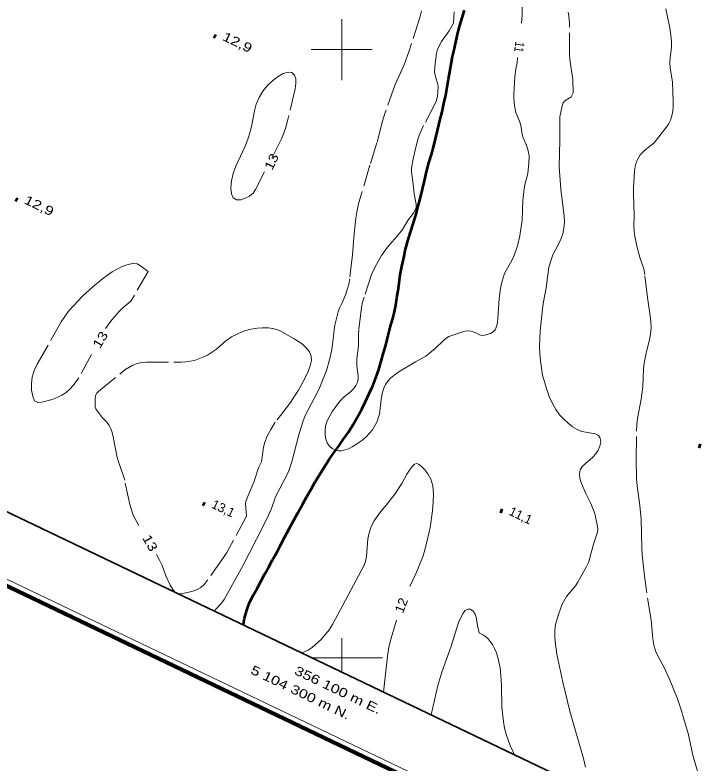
# Model space of a CAD drawing. Extents: x 355726 to 357533, y 5103782 to 5105258.
# Drawn here: x 356046.3 to 356159.6, y 5104282.7 to 5104405.7 of the extents above; entities that cross this region are included whole.
import ezdxf
from ezdxf.enums import TextEntityAlignment as Align

# ---------------------------------------------------------------- set-up
doc = ezdxf.new("R2010")
doc.units = 0
doc.header["$LTSCALE"] = 0.6
doc.linetypes.add('DASH_DOUBLE_DOT', pattern=[9.2, 5, -1.2, 0.3, -1.2, 0.3, -1.2])
doc.linetypes.add('LONG_DASHED', pattern=[7.5, 6, -1.5])
for name, color, linetype, lineweight in [('2', 7, 'LONG_DASHED', 13), ('3', 7, 'Continuous', 140), ('4', 7, 'DASH_DOUBLE_DOT', 53), ('60', 7, 'Continuous', 13), ('61', 7, 'Continuous', 13)]:
    doc.layers.add(name, color=color, linetype=linetype, lineweight=lineweight)

msp = doc.modelspace()

# ---------------------------------------------------------------- linework, layer by layer
at = {"layer": '2'}
for points in [[(356129.56, 5104404.37), (356129.67, 5104405.66), (356129.71, 5104410.13)], [(356158.71, 5104280.8), (356157.79, 5104283.8), (356157.02, 5104287.41), (356155.97, 5104290.98), (356155.23, 5104293.24), (356153.94, 5104296.48), (356153.04, 5104298.43), (356152.05, 5104300.21), (356151.62, 5104301.16), (356151.32, 5104302.13), (356151.16, 5104303.15), (356150.89, 5104306.26), (356150.12, 5104311.01), (356149.8, 5104313.47), (356149.44, 5104316.96), (356149.35, 5104318.11), (356149.33, 5104320.45), (356149.24, 5104322.79), (356149.04, 5104325.05), (356148.59, 5104328.26), (356148.51, 5104329.38), (356148.44, 5104332.78), (356148.48, 5104337.28), (356148.53, 5104338.32), (356148.66, 5104339.36), (356149.26, 5104342.51), (356149.54, 5104344.58), (356149.66, 5104347.5), (356149.76, 5104348.45), (356150.12, 5104350.38), (356150.62, 5104352.29), (356150.81, 5104353.24), (356150.88, 5104354.25), (356150.85, 5104355.24), (356150.74, 5104356.24), (356150.29, 5104359.23), (356149.85, 5104363.03), (356149.67, 5104363.94), (356149.09, 5104365.68), (356148.57, 5104367.46), (356148.21, 5104369.3), (356148.11, 5104370.16), (356148.07, 5104371), (356148.1, 5104372.73), (356147.98, 5104376.38), (356147.98, 5104377.3), (356148.08, 5104379.12), (356148.15, 5104380.07), (356148.34, 5104381.05), (356148.66, 5104381.95), (356149.1, 5104382.69), (356149.62, 5104383.26), (356150.19, 5104383.75), (356151.36, 5104384.62), (356153.36, 5104387.19), (356153.73, 5104387.76), (356154.06, 5104388.42), (356154.32, 5104389.11), (356154.48, 5104389.87), (356154.54, 5104390.65), (356154.54, 5104391.46), (356154.38, 5104394.63), (356154.04, 5104397), (356153.99, 5104397.84), (356154.03, 5104398.7), (356154.24, 5104400.33), (356154.25, 5104401.15), (356154.2, 5104401.97), (356153.99, 5104403.58), (356153.29, 5104406.7)], [(356113.11, 5104406.38), (356112.85, 5104405.29), (356111.11, 5104399.8), (356110.26, 5104397.51), (356108.81, 5104394.28), (356107.09, 5104389.51), (356106.71, 5104388.26), (356105.8, 5104384.7), (356104.64, 5104381), (356102.84, 5104374.87), (356102.54, 5104373.59), (356102.34, 5104372.3), (356102.06, 5104369.74), (356101.79, 5104366.24), (356101.32, 5104362.34), (356101.15, 5104361.42), (356100.91, 5104360.54), (356100.66, 5104359.79), (356100.03, 5104358.25)], [(356118.47, 5104406.24), (356118.4, 5104404.36), (356117.68, 5104403.12), (356116.42, 5104401.33), (356115.78, 5104400.08), (356115.6, 5104399.44), (356115.36, 5104397.72), (356115.28, 5104396.38), (356115.42, 5104395.54), (356115.82, 5104394.3), (356115.87, 5104393.87), (356115.78, 5104392.3), (356115.64, 5104391.97), (356115.61, 5104391.63), (356115.44, 5104391.26), (356113.46, 5104387.51), (356112.83, 5104386.15), (356112.59, 5104385.43), (356112.2, 5104383.96), (356111.67, 5104381.75), (356111.56, 5104381.11), (356111.49, 5104380.5), (356111.49, 5104379.93), (356111.76, 5104377.91), (356111.89, 5104376.28), (356112.25, 5104374.59), (356112.24, 5104374.04), (356112.04, 5104373.55), (356111.73, 5104373.07), (356110.97, 5104372.09), (356110, 5104370.42), (356109.09, 5104369.26), (356107.55, 5104367.51), (356106.53, 5104366.16), (356105.72, 5104364.7), (356104.97, 5104363.21), (356103.68, 5104359.3), (356103.43, 5104358.47), (356103.26, 5104357.61), (356102.83, 5104353.94), (356102.78, 5104353.24), (356102.78, 5104351.3), (356102.5, 5104349.16), (356102.5, 5104347.99), (356102.72, 5104346.37), (356102.73, 5104345.86)], [(356138.08, 5104392.88), (356138.02, 5104395.04), (356137.51, 5104398.42), (356137.47, 5104399.18), (356137.44, 5104404.33), (356137.35, 5104405.57), (356137.26, 5104406.16)], [(356102.73, 5104345.86), (356102.62, 5104345.32), (356102.34, 5104344.8), (356101.98, 5104344.3), (356101.5, 5104343.8), (356100.36, 5104342.87), (356099.82, 5104342.34), (356099.34, 5104341.75), (356098.48, 5104340.55), (356097.81, 5104339.42), (356097.55, 5104338.79), (356097.34, 5104338.11), (356097.26, 5104337.38), (356097.28, 5104336.68), (356097.39, 5104335.98), (356097.63, 5104335.36), (356097.98, 5104334.83), (356098.41, 5104334.42), (356098.9, 5104334.13), (356099.42, 5104334.04), (356099.95, 5104334.05), (356101.12, 5104334.38), (356101.73, 5104334.68), (356102.95, 5104335.44), (356103.55, 5104335.92), (356104.09, 5104336.42), (356105.04, 5104337.51), (356105.76, 5104338.76), (356106.02, 5104339.43), (356106.2, 5104340.09), (356106.48, 5104342.5), (356106.7, 5104343.71), (356106.91, 5104344.33), (356107.2, 5104344.94), (356107.58, 5104345.51), (356108.04, 5104346), (356109.14, 5104346.86), (356112.11, 5104348.69), (356113.82, 5104349.62), (356115.38, 5104350.84), (356116.76, 5104352.19), (356117.2, 5104352.54), (356117.64, 5104352.82), (356118.11, 5104353.01), (356120.25, 5104353.7), (356120.78, 5104353.75), (356121.29, 5104353.71), (356122.05, 5104353.45), (356122.68, 5104353.11), (356123.06, 5104353.01), (356123.5, 5104353.05), (356124.46, 5104353.33), (356124.9, 5104353.58), (356125.23, 5104353.96), (356125.47, 5104354.46), (356125.61, 5104355.11), (356125.7, 5104355.84), (356125.87, 5104359.09), (356126.1, 5104360.73), (356126.27, 5104361.55), (356126.76, 5104363.18), (356128.02, 5104365.44), (356128.36, 5104366.18), (356128.89, 5104367.72), (356129.32, 5104369.37), (356129.68, 5104371.94), (356129.8, 5104375.18), (356130.07, 5104377.53), (356130.6, 5104379.63), (356130.78, 5104381.36), (356130.81, 5104382.51), (356130.73, 5104383.12), (356130.57, 5104383.76), (356130.36, 5104384.4), (356129.84, 5104385.51), (356129.67, 5104386.04), (356129.52, 5104387.2), (356129.4, 5104387.76), (356129.25, 5104388.25), (356128.65, 5104389.68), (356128.4, 5104390.79), (356128.31, 5104392), (356128.31, 5104392.61), (356128.5, 5104395.61), (356128.64, 5104396.78), (356128.85, 5104397.83), (356128.93, 5104398.71)], [(356087.32, 5104379.9), (356085.84, 5104377), (356085.41, 5104376.38), (356084.82, 5104375.93), (356084.12, 5104375.58), (356083.38, 5104375.3), (356082.68, 5104375.29), (356082.17, 5104375.65), (356081.88, 5104376.32), (356081.76, 5104377.26), (356081.85, 5104378.41), (356082.16, 5104379.65), (356082.6, 5104380.86), (356084.14, 5104384.13), (356084.58, 5104385.26), (356084.94, 5104386.47), (356085.21, 5104387.66), (356085.64, 5104389.96), (356085.91, 5104391.04), (356086.4, 5104392.11), (356087.03, 5104393.15), (356087.81, 5104394.09), (356088.68, 5104394.95), (356089.54, 5104395.61), (356090.38, 5104396.08), (356091.18, 5104396.3), (356091.81, 5104396.23), (356092.23, 5104395.82), (356092.44, 5104395.18), (356092.46, 5104394.41), (356092.32, 5104393.58), (356091.14, 5104388.5), (356090.73, 5104387.04), (356090.33, 5104385.86), (356090.11, 5104385.36), (356088.45, 5104382.09)], [(356058.87, 5104349.9), (356056.76, 5104346.05), (356055.81, 5104344.76), (356055.26, 5104344.17), (356054.65, 5104343.65), (356053.95, 5104343.18), (356053.18, 5104342.8), (356052.35, 5104342.5), (356050.7, 5104342.04), (356050.02, 5104341.96), (356049.48, 5104342.26), (356049.17, 5104343.03), (356048.98, 5104344.01), (356048.95, 5104345.09), (356049.07, 5104346.17), (356049.4, 5104347.24), (356049.9, 5104348.29), (356052.17, 5104352.23), (356053.84, 5104355.25), (356055.07, 5104357.01), (356057.38, 5104359.47), (356059.05, 5104361.01), (356060.65, 5104362.33), (356061.46, 5104362.93), (356062.24, 5104363.45), (356063.77, 5104364.3), (356064.47, 5104364.59), (356065.12, 5104364.75), (356065.63, 5104364.84), (356066.34, 5104364.8), (356066.92, 5104364.48), (356068.16, 5104363.55), (356065.3, 5104358.62), (356063.99, 5104357.53), (356063.38, 5104356.94), (356062.22, 5104355.65), (356061.67, 5104354.94), (356061.15, 5104354.13)], [(356066.64, 5104321.76), (356065.69, 5104323.46), (356065.13, 5104325.21), (356064.3, 5104329.2), (356064, 5104330.19), (356063.32, 5104332.04), (356063.05, 5104332.95), (356062.41, 5104336.36), (356062.24, 5104337.05), (356062.03, 5104337.65), (356061.76, 5104338.2), (356061.42, 5104338.67), (356060.67, 5104339.49), (356060, 5104340.33), (356059.57, 5104340.97), (356059.47, 5104341.23), (356059.44, 5104342.71), (356059.52, 5104343.12), (356059.7, 5104343.5), (356059.98, 5104343.82), (356064.34, 5104347.34), (356064.96, 5104347.76), (356065.64, 5104348.12), (356066.35, 5104348.38), (356067.12, 5104348.55), (356067.9, 5104348.62), (356073.58, 5104348.63), (356074.36, 5104348.66), (356075.78, 5104348.9), (356077.18, 5104349.42), (356077.93, 5104349.76), (356079.42, 5104350.78), (356080.94, 5104352.11), (356081.87, 5104352.76), (356082.91, 5104353.3), (356084.03, 5104353.75), (356085.09, 5104354.04), (356086.07, 5104354.18), (356086.99, 5104354.25), (356087.95, 5104354.24), (356088.9, 5104354.11), (356089.78, 5104353.82), (356092.16, 5104352.48), (356092.91, 5104352.01), (356093.59, 5104351.51), (356094.2, 5104350.93), (356094.69, 5104350.29), (356094.97, 5104349.61), (356095.01, 5104348.87), (356094.8, 5104348.04), (356094.46, 5104347.08), (356094, 5104346.05), (356092.88, 5104344.01), (356092.25, 5104343.01), (356091.59, 5104342.01), (356089.08, 5104338.74), (356088.35, 5104337.55), (356087.75, 5104336.44), (356087.35, 5104335.46), (356087.14, 5104334.62), (356086.81, 5104332.25), (356086.33, 5104331.25), (356085.53, 5104328.86), (356084.43, 5104326.32), (356084.24, 5104325.72), (356084.18, 5104325.38), (356084.35, 5104323.3), (356081.56, 5104318.13), (356081.1, 5104317.32), (356080.55, 5104316.49), (356077.89, 5104312.7), (356077.39, 5104312.08), (356076.82, 5104311.58), (356076.14, 5104311.2), (356075.37, 5104310.91), (356074.6, 5104310.72), (356073.85, 5104310.59), (356073.19, 5104310.55), (356072.79, 5104310.7)], [(356072.64, 5104310.76), (356072.21, 5104311.25), (356071.8, 5104311.93), (356071.08, 5104313.51), (356070.44, 5104315.2), (356070.04, 5104316.07), (356069.52, 5104316.99)]]:
    msp.add_lwpolyline(points, dxfattribs=at)
at = {"layer": '2', "linetype": 'Continuous'}
for points in [[(356140.09, 5104282.03), (356139.77, 5104283.45), (356137.54, 5104291.22), (356136.35, 5104296.01), (356135.37, 5104300.58), (356135.09, 5104302.66), (356135.03, 5104303.59), (356135.07, 5104304.57), (356135.18, 5104305.51), (356135.69, 5104307.3), (356136.27, 5104308.82), (356136.97, 5104310.09), (356138.43, 5104311.83), (356138.84, 5104312.42), (356140.25, 5104315.03), (356140.57, 5104315.7), (356140.82, 5104316.42), (356141.39, 5104318.69), (356142.06, 5104320.68), (356142.13, 5104321.13), (356142.08, 5104321.62), (356141.61, 5104323.72), (356140.97, 5104325.38), (356140.14, 5104327.05), (356139.44, 5104328.69), (356139.19, 5104329.47), (356139.1, 5104330.24), (356139.24, 5104330.94), (356139.63, 5104331.51), (356141.32, 5104333.01), (356141.82, 5104333.55), (356142.18, 5104334.15), (356142.46, 5104334.79), (356142.6, 5104335.49), (356142.53, 5104336.11), (356142.24, 5104336.55), (356141.72, 5104336.84), (356139.48, 5104337.21), (356138.72, 5104337.55), (356137.98, 5104338.01), (356137.24, 5104338.59), (356136.53, 5104339.25), (356135.84, 5104339.98), (356135.22, 5104340.84), (356134.66, 5104341.84), (356134.14, 5104342.96), (356133.71, 5104344.13), (356133.04, 5104346.48), (356132.69, 5104348.82), (356132.57, 5104350), (356132.52, 5104351.22), (356132.62, 5104353.73), (356133.05, 5104357.37), (356133.21, 5104358.53), (356133.62, 5104360.82), (356134.08, 5104364.26), (356134.37, 5104365.3), (356134.74, 5104366.28), (356135.66, 5104368.01), (356136.06, 5104368.86), (356136.37, 5104369.73), (356136.55, 5104370.63), (356136.62, 5104371.61), (356136.6, 5104372.63), (356136.06, 5104377.07), (356135.79, 5104380.76), (356135.9, 5104385.07), (356135.88, 5104388.95), (356136.24, 5104390.74), (356136.44, 5104391.23), (356136.68, 5104391.57), (356137.42, 5104392), (356137.72, 5104392.26), (356138.08, 5104392.88)], [(356100.03, 5104358.25), (356099.65, 5104357.49), (356099.44, 5104356.92), (356098.86, 5104354.72), (356098.73, 5104353.94), (356098.62, 5104352.38), (356098.38, 5104350.7), (356097.98, 5104349), (356097.47, 5104347.23), (356096.4, 5104344.48), (356095.98, 5104343.59), (356094, 5104339.83), (356093.59, 5104338.79), (356092.93, 5104336.67), (356091.78, 5104332.25), (356091.25, 5104330.59), (356089.11, 5104326.46), (356088.43, 5104324.55), (356088.03, 5104323.57), (356087.09, 5104321.66), (356083.71, 5104315.15), (356080.67, 5104309.61), (356080.2, 5104309), (356079.21, 5104307.91), (356079.07, 5104307.69)], [(356093.43, 5104300.82), (356094.46, 5104301.24), (356095.21, 5104301.73), (356096.64, 5104303.03), (356097.95, 5104304.62), (356098.48, 5104305.51), (356103.63, 5104315.11), (356103.89, 5104315.86), (356104.06, 5104316.67), (356104.32, 5104319.55), (356104.52, 5104320.58), (356104.86, 5104321.59), (356105.33, 5104322.51), (356105.94, 5104323.42), (356106.63, 5104324.32), (356107.36, 5104325.17), (356108.74, 5104326.94), (356109.86, 5104328.65), (356110.72, 5104330.21), (356111.15, 5104330.88), (356111.58, 5104331.48), (356111.99, 5104331.86), (356112.37, 5104331.96), (356112.75, 5104331.79), (356113.19, 5104331.41), (356113.68, 5104330.91), (356114.18, 5104330.23), (356114.65, 5104329.36), (356114.97, 5104328.26), (356115.08, 5104327.01), (356115.06, 5104325.62), (356114.92, 5104324.19), (356114.52, 5104321.44), (356113.83, 5104318.38), (356113.37, 5104316.79), (356112.81, 5104315.28), (356112.2, 5104313.8), (356111.21, 5104311.71)], [(356114.7, 5104290.63), (356115.82, 5104295.48), (356116.46, 5104297.67), (356118, 5104301.9), (356119.2, 5104305.8), (356119.92, 5104307.28), (356120.33, 5104307.76), (356120.74, 5104308.03), (356121.15, 5104307.99), (356121.57, 5104307.72), (356121.91, 5104307.3), (356122.12, 5104306.69), (356122.33, 5104305.3), (356122.58, 5104304.09), (356123.32, 5104303.73), (356123.67, 5104303.5), (356124.06, 5104303.15), (356124.44, 5104302.69), (356124.8, 5104302.17), (356125.15, 5104301.55), (356125.45, 5104300.84), (356125.69, 5104300.08), (356126.04, 5104298.36), (356126.24, 5104296.38), (356126.29, 5104295.32), (356126.32, 5104291.88), (356126.6, 5104289.55), (356126.8, 5104288.45), (356127.06, 5104287.44), (356127.72, 5104285.59), (356128.41, 5104284.08)], [(356109, 5104306.21), (356108.11, 5104303.23), (356107.77, 5104301.76), (356107.51, 5104300.26), (356106.89, 5104294.38)]]:
    msp.add_lwpolyline(points, dxfattribs=at)
at = {"layer": '3'}
for p, q in [((356078.95, 5104402.26), (356079.31, 5104402.09)), ((356046.33, 5104375.41), (356046.69, 5104375.24)), ((356158.68, 5104334.92), (356159.04, 5104334.75)), ((356077.15, 5104325.36), (356077.51, 5104325.19)), ((356126.07, 5104324.21), (356126.43, 5104324.04))]:
    msp.add_line(p, q, dxfattribs=at)
at = {"layer": '4'}
msp.add_lwpolyline([(356083.87, 5104305.54), (356084.03, 5104306.55), (356084.37, 5104307.84), (356084.85, 5104309.12), (356085.49, 5104310.34), (356086.14, 5104311.53), (356086.77, 5104312.69), (356087.37, 5104313.8), (356087.99, 5104314.96), (356088.63, 5104316.13), (356089.3, 5104317.34), (356089.97, 5104318.63), (356090.66, 5104319.9), (356091.35, 5104321.19), (356092.07, 5104322.51), (356092.8, 5104323.86), (356093.55, 5104325.21), (356094.25, 5104326.53), (356094.96, 5104327.76), (356095.65, 5104328.94), (356096.33, 5104330.09), (356097.07, 5104331.26), (356097.84, 5104332.47), (356098.65, 5104333.63), (356099.46, 5104334.76), (356100.26, 5104335.92), (356101.09, 5104337.12), (356101.89, 5104338.37), (356102.62, 5104339.63), (356103.3, 5104340.88), (356103.92, 5104342.15), (356104.53, 5104343.45), (356105.09, 5104344.72), (356105.62, 5104346.05), (356106.09, 5104347.42), (356106.51, 5104348.8), (356106.89, 5104350.15), (356107.23, 5104351.41), (356107.52, 5104352.59), (356107.8, 5104353.67), (356108.08, 5104354.73), (356108.39, 5104355.8), (356108.67, 5104356.9), (356108.91, 5104358.01), (356109.07, 5104359.18), (356109.26, 5104360.38), (356109.44, 5104361.63), (356109.63, 5104362.96), (356109.89, 5104364.36), (356110.19, 5104365.79), (356110.51, 5104367.19), (356110.88, 5104368.58), (356111.29, 5104369.97), (356111.73, 5104371.37), (356112.18, 5104372.8), (356112.6, 5104374.25), (356112.97, 5104375.67), (356113.3, 5104377.05), (356113.61, 5104378.44), (356113.94, 5104379.9), (356114.34, 5104381.37), (356114.74, 5104382.78), (356115.14, 5104384.19), (356115.48, 5104385.55), (356115.82, 5104386.93), (356116.16, 5104388.34), (356116.5, 5104389.76), (356116.8, 5104391.17), (356117.1, 5104392.53), (356117.34, 5104393.86), (356117.56, 5104395.13), (356117.77, 5104396.36), (356117.98, 5104397.62), (356118.24, 5104398.9), (356118.54, 5104400.19), (356118.8, 5104401.49), (356119.1, 5104402.74), (356119.43, 5104403.97), (356119.81, 5104405.21), (356120.2, 5104406.47)], dxfattribs=at)
at = {"layer": '60', "lineweight": 158}
msp.add_lwpolyline([(355725.74, 5104464.62), (357152.72, 5103781.6), (357532.66, 5104575.38), (356105.68, 5105258.4)], close=True, dxfattribs=at)
at = {"layer": '60'}
msp.add_lwpolyline([(355727.1, 5104465.08), (357152.24, 5103782.93), (357531.32, 5104574.91), (356106.18, 5105257.06)], close=True, dxfattribs=at)
at = {"layer": '60', "lineweight": 35}
msp.add_lwpolyline([(355740.43, 5104469.78), (356913.03, 5103908.53), (357283.46, 5104682.46), (356110.86, 5105243.71)], close=True, dxfattribs=at)
at = {"layer": '61'}
for p, q in [((356100, 5104395), (356100, 5104405)), ((356095, 5104400), (356105, 5104400)), ((356100, 5104297.68), (356100, 5104303.22)), ((356095.15, 5104300), (356106.73, 5104300))]:
    msp.add_line(p, q, dxfattribs=at)

# ---------------------------------------------------------------- texts
at = {"layer": '2'}
for s, rotation, width, p in [('11', 260.653, 0.75, (356128.47, 5104400.55)), ('13', 64.321, 1.2, (356089.13, 5104381.25)), ('13', 58.955, 1.25, (356060.93, 5104351.92)), ('13', 299.375, 1.25, (356067.83, 5104318.52)), ('12', 68.789, 1.1, (356110.5, 5104308.36))]:
    msp.add_text(s, height=1.5, rotation=rotation, dxfattribs=dict(at, width=width)).set_placement(p, align=Align.CENTER)
at = {"layer": '3', "width": 1.3}
for p in [(356080.24, 5104401.63), (356047.62, 5104374.78)]:
    msp.add_text('12,9   ', height=1.5, rotation=334.423, dxfattribs=at).set_placement(p)
at = {"layer": '3'}
for s, p in [('13,1   ', (356078.44, 5104324.74)), ('11,1   ', (356127.36, 5104323.58))]:
    msp.add_text(s, height=1.5, rotation=334.423, dxfattribs=at).set_placement(p)
at = {"layer": '61', "width": 1.3}
for s, p in [(' 5 104 300 m N.', (356092.58, 5104293.8)), (' 356 100 m E.', (356098.74, 5104294.19))]:
    msp.add_text(s, height=1.5, rotation=334.42, dxfattribs=at).set_placement(p, align=Align.CENTER)

doc.saveas('drawing.dxf')
